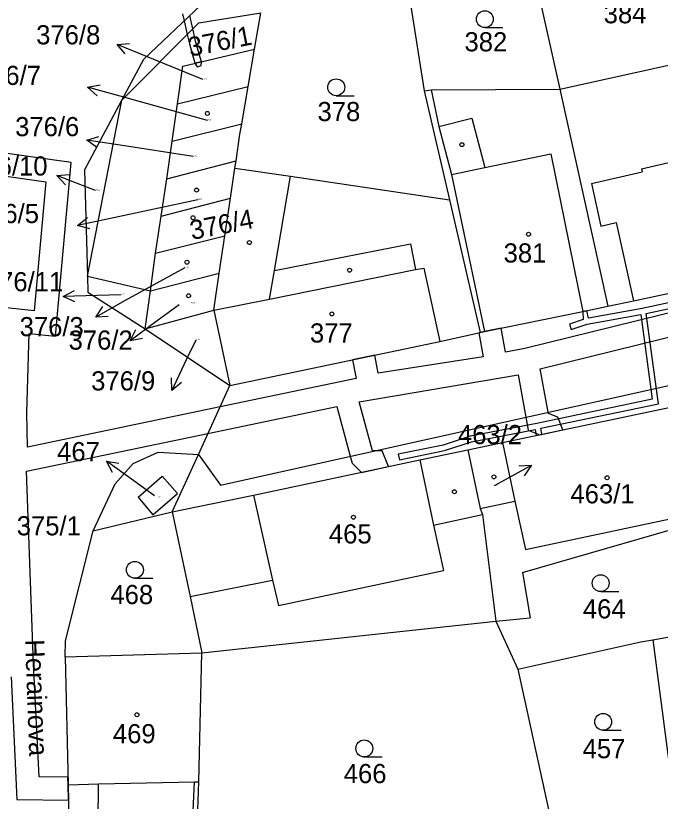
# Model space of a CAD drawing. Extents: x -785744 to -782822, y -1067550 to -1063910.
# Drawn here: x -783731 to -783673.8, y -1065440.7 to -1065371 of the extents above; entities that cross this region are included whole.
import ezdxf

# ---------------------------------------------------------------- set-up
doc = ezdxf.new("R2010")
doc.units = 0
for name, color, linetype in [('Hranice parcel', 7, 'Continuous'), ('Parcelní čísla', 7, 'Continuous'), ('Pop_ČP_popisy', 7, 'Continuous'), ('Vnitřní kresba', 7, 'Continuous'), ('Věcná břemena k části', 7, 'Continuous'), ('Značky budov', 7, 'Continuous'), ('Značky kultur', 7, 'Continuous')]:
    doc.layers.add(name, color=color, linetype=linetype)

msp = doc.modelspace()

# ---------------------------------------------------------------- linework, layer by layer
at = {"layer": 'Hranice parcel'}
for points in [[(-783719.62, -1065374.83), (-783709.47, -1065365.2)], [(-783685.05, -1065367.01), (-783682.72, -1065377.49)], [(-783695.97, -1065369.96), (-783694.75, -1065377.64)], [(-783714.74, -1065371.61), (-783709.23, -1065370.71)], [(-783709.79, -1065373.96), (-783709.23, -1065370.71)], [(-783721.56, -1065378.46), (-783714.74, -1065371.61)], [(-783716.15, -1065375.45), (-783709.79, -1065373.96)], [(-783710.36, -1065377.26), (-783709.79, -1065373.96)], [(-783682.72, -1065377.49), (-783668.79, -1065374.41)], [(-783721.56, -1065378.46), (-783719.62, -1065374.83)], [(-783716.63, -1065378.79), (-783716.15, -1065375.45)], [(-783716.63, -1065378.79), (-783710.36, -1065377.26)], [(-783710.93, -1065380.56), (-783710.36, -1065377.26)], [(-783694.75, -1065377.64), (-783694.14, -1065377.55)], [(-783694.14, -1065377.55), (-783682.72, -1065377.49)], [(-783682.72, -1065377.49), (-783678.45, -1065396.76)], [(-783694.75, -1065377.64), (-783692.5, -1065387.31)], [(-783724.89, -1065384.68), (-783721.56, -1065378.46)], [(-783724.62, -1065394.1), (-783721.56, -1065378.46)], [(-783717.11, -1065382.11), (-783716.63, -1065378.79)], [(-783717.11, -1065382.11), (-783710.93, -1065380.56)], [(-783711.09, -1065381.5), (-783710.93, -1065380.56)], [(-783711.44, -1065383.86), (-783711.09, -1065381.5)], [(-783717.59, -1065385.44), (-783717.11, -1065382.11)], [(-783717.59, -1065385.44), (-783711.44, -1065383.86)], [(-783711.93, -1065387.17), (-783711.53, -1065384.5)], [(-783711.53, -1065384.5), (-783711.44, -1065383.86)], [(-783711.53, -1065384.5), (-783706.6, -1065385.23)], [(-783724.89, -1065384.68), (-783724.62, -1065394.1)], [(-783706.6, -1065385.23), (-783692.5, -1065387.31)], [(-783718.07, -1065388.76), (-783717.59, -1065385.44)], [(-783718.07, -1065388.76), (-783711.93, -1065387.17)], [(-783712.43, -1065390.51), (-783711.93, -1065387.17)], [(-783692.5, -1065387.31), (-783689.78, -1065399.08)], [(-783718.57, -1065392.06), (-783718.07, -1065388.76)], [(-783718.57, -1065392.06), (-783712.43, -1065390.51)], [(-783712.92, -1065393.81), (-783712.43, -1065390.51)], [(-783719.04, -1065395.4), (-783718.57, -1065392.06)], [(-783724.62, -1065394.1), (-783724.58, -1065395.5)], [(-783724.62, -1065394.1), (-783719.04, -1065395.4)], [(-783719.04, -1065395.4), (-783712.92, -1065393.81)], [(-783713.41, -1065397.12), (-783712.92, -1065393.81)], [(-783676.18, -1065396.28), (-783664.95, -1065393.88)], [(-783724.58, -1065395.5), (-783719.51, -1065398.75)], [(-783719.51, -1065398.75), (-783719.04, -1065395.4)], [(-783678.45, -1065396.76), (-783676.18, -1065396.28)], [(-783680.67, -1065397.24), (-783678.45, -1065396.76)], [(-783719.51, -1065398.75), (-783713.41, -1065397.12)], [(-783713.41, -1065397.12), (-783711.98, -1065403.79)], [(-783689.39, -1065399), (-783680.67, -1065397.24)], [(-783719.51, -1065398.75), (-783711.98, -1065403.79)], [(-783693.36, -1065399.9), (-783689.78, -1065399.08)], [(-783689.78, -1065399.08), (-783689.39, -1065399)], [(-783711.98, -1065403.79), (-783693.36, -1065399.9)], [(-783714.78, -1065409.91), (-783711.98, -1065403.79)], [(-783687.8, -1065408.85), (-783673.01, -1065405.75)], [(-783690.87, -1065409.5), (-783687.8, -1065408.85)], [(-783687.8, -1065408.85), (-783686.71, -1065414.05)], [(-783695.14, -1065410.4), (-783690.87, -1065409.5)], [(-783690.87, -1065409.5), (-783689.79, -1065414.7)], [(-783717.09, -1065415), (-783714.78, -1065409.91)], [(-783709.9, -1065413.53), (-783695.14, -1065410.4)], [(-783720.13, -1065413.71), (-783717.98, -1065411.83)], [(-783717.98, -1065411.83), (-783716.63, -1065413.37)], [(-783720.13, -1065413.71), (-783718.83, -1065415.27)], [(-783718.83, -1065415.27), (-783716.63, -1065413.37)], [(-783717.09, -1065415), (-783709.9, -1065413.53)], [(-783689.79, -1065414.7), (-783686.71, -1065414.05)], [(-783724.1, -1065416.7), (-783717.09, -1065415)], [(-783717.09, -1065415), (-783715.52, -1065422.53)], [(-783689.79, -1065414.7), (-783689.57, -1065415.23)], [(-783689.57, -1065415.23), (-783688.38, -1065424.72)], [(-783686.03, -1065420.39), (-783668.18, -1065415.25)], [(-783726.56, -1065426.46), (-783724.1, -1065416.7)], [(-783686.03, -1065420.39), (-783685.33, -1065424.41)], [(-783715.52, -1065422.53), (-783714.48, -1065427.52)], [(-783714.48, -1065427.52), (-783688.38, -1065424.72)], [(-783688.38, -1065424.72), (-783685.33, -1065424.41)], [(-783688.38, -1065424.72), (-783686.45, -1065428.97)], [(-783674.47, -1065426.35), (-783665.19, -1065424.68)], [(-783675.52, -1065426.55), (-783674.47, -1065426.35)], [(-783674.47, -1065426.35), (-783673.05, -1065437.23)], [(-783726.61, -1065427.86), (-783726.56, -1065426.46)], [(-783686.45, -1065428.97), (-783675.52, -1065426.55)], [(-783726.61, -1065427.86), (-783714.48, -1065427.52)], [(-783714.75, -1065438.95), (-783714.48, -1065427.52)], [(-783726.61, -1065427.86), (-783726.33, -1065439.22)], [(-783686.45, -1065428.97), (-783682.88, -1065445.2)], [(-783726.33, -1065439.22), (-783726.11, -1065449.48)], [(-783723.72, -1065449.33), (-783723.63, -1065439.15)], [(-783723.63, -1065439.15), (-783715.13, -1065438.95)], [(-783715.13, -1065438.95), (-783714.75, -1065438.95)], [(-783714.82, -1065441.46), (-783714.75, -1065438.95)]]:
    msp.add_lwpolyline(points, dxfattribs=at)
at = {"layer": 'Pop_ČP_popisy'}
for p, q in [((-783719.22, -1065374.66), (-783721.995, -1065373.52)), ((-783721.71, -1065378.13), (-783724.6, -1065377.324)), ((-783721.72, -1065382.48), (-783724.685, -1065382.024)), ((-783724.53, -1065386.25), (-783727.325, -1065385.16)), ((-783722.56, -1065388.97), (-783725.494, -1065389.596)), ((-783723.76, -1065395.8), (-783726.759, -1065395.888)), ((-783721.26, -1065396.26), (-783723.884, -1065397.714)), ((-783718.42, -1065398.05), (-783720.841, -1065399.821)), ((-783715.85, -1065401.52), (-783717.145, -1065404.226)), ((-783720.49, -1065412.26), (-783722.927, -1065410.51)), ((-783687.87, -1065412.32), (-783685.24, -1065410.877))]:
    msp.add_line(p, q, dxfattribs=at)
for points in [[(-783721.26, -1065374.363), (-783721.995, -1065373.52), (-783720.88, -1065373.438)], [(-783714.37, -1065376.65), (-783719.22, -1065374.66)], [(-783723.771, -1065378.074), (-783724.6, -1065377.324), (-783723.502, -1065377.111)], [(-783713.98, -1065380.28), (-783721.71, -1065378.13)], [(-783723.773, -1065382.67), (-783724.685, -1065382.024), (-783723.621, -1065381.682)], [(-783715.25, -1065383.47), (-783721.72, -1065382.48)], [(-783726.575, -1065385.989), (-783727.325, -1065385.16), (-783726.212, -1065385.057)], [(-783723.91, -1065386.49), (-783724.53, -1065386.25)], [(-783714.82, -1065387.32), (-783722.56, -1065388.97)], [(-783724.412, -1065389.876), (-783725.494, -1065389.596), (-783724.62, -1065388.898)], [(-783715.99, -1065393.34), (-783721.26, -1065396.26)], [(-783725.745, -1065396.358), (-783726.759, -1065395.888), (-783725.774, -1065395.359)], [(-783721.62, -1065395.74), (-783723.76, -1065395.8)], [(-783722.767, -1065397.666), (-783723.884, -1065397.714), (-783723.252, -1065396.792)], [(-783716.48, -1065396.63), (-783718.42, -1065398.05)], [(-783719.739, -1065399.634), (-783720.841, -1065399.821), (-783720.329, -1065398.827)], [(-783715.01, -1065399.76), (-783715.85, -1065401.52)], [(-783716.263, -1065403.54), (-783717.145, -1065404.226), (-783717.165, -1065403.108)], [(-783722.406, -1065411.499), (-783722.927, -1065410.51), (-783721.823, -1065410.687)], [(-783686.357, -1065410.919), (-783685.24, -1065410.877), (-783685.876, -1065411.796)], [(-783718.67, -1065413.57), (-783720.49, -1065412.26)], [(-783688.52, -1065412.68), (-783687.87, -1065412.32)]]:
    msp.add_lwpolyline(points, dxfattribs=at)
at = {"layer": 'Vnitřní kresba'}
for points in [[(-783694.14, -1065377.55), (-783693.46, -1065380.82)], [(-783693.46, -1065380.82), (-783690.52, -1065380.06)], [(-783690.52, -1065380.06), (-783689.38, -1065384.44)], [(-783693.46, -1065380.82), (-783692.31, -1065385.06)], [(-783689.38, -1065384.44), (-783683.52, -1065383.22)], [(-783683.52, -1065383.22), (-783680.67, -1065397.24)], [(-783675.46, -1065384.56), (-783670.49, -1065383.42)], [(-783692.31, -1065385.06), (-783689.38, -1065384.44)], [(-783708.03, -1065393.59), (-783706.6, -1065385.23)], [(-783692.31, -1065385.06), (-783689.39, -1065399)], [(-783679.91, -1065385.88), (-783675.4, -1065384.84)], [(-783675.46, -1065384.56), (-783675.4, -1065384.84)], [(-783679.91, -1065385.88), (-783679.07, -1065389.64)], [(-783679.07, -1065389.64), (-783677.71, -1065389.34)], [(-783677.71, -1065389.34), (-783676.18, -1065396.28)], [(-783708.03, -1065393.59), (-783695.97, -1065391.21)], [(-783695.97, -1065391.21), (-783695.51, -1065393.51)], [(-783708.46, -1065396.12), (-783695.51, -1065393.51)], [(-783708.46, -1065396.12), (-783708.03, -1065393.59)], [(-783695.51, -1065393.51), (-783694.78, -1065393.37)], [(-783694.78, -1065393.37), (-783693.36, -1065399.9)], [(-783713.41, -1065397.12), (-783708.46, -1065396.12)], [(-783712.82, -1065412.63), (-783670.54, -1065403.23)], [(-783720.55, -1065410.72), (-783718.35, -1065409.72)], [(-783718.35, -1065409.72), (-783714.78, -1065409.91)], [(-783714.78, -1065409.91), (-783712.82, -1065412.63)], [(-783722.17, -1065412.52), (-783720.55, -1065410.72)], [(-783695.14, -1065410.4), (-783693.92, -1065416.19)], [(-783724.1, -1065416.7), (-783722.17, -1065412.52)], [(-783709.9, -1065413.53), (-783708.19, -1065421.08)], [(-783686.71, -1065414.05), (-783685.75, -1065418.34)], [(-783685.75, -1065418.34), (-783670.96, -1065415.2)], [(-783693.92, -1065416.19), (-783689.57, -1065415.23)], [(-783693.92, -1065416.19), (-783693.03, -1065420.22)], [(-783707.68, -1065423.33), (-783693.03, -1065420.22)], [(-783715.52, -1065422.53), (-783708.19, -1065421.08)], [(-783708.19, -1065421.08), (-783707.68, -1065423.33)], [(-783726.33, -1065439.22), (-783723.63, -1065439.15)], [(-783715.79, -1065453.86), (-783715.13, -1065438.95)]]:
    msp.add_lwpolyline(points, dxfattribs=at)
at = {"layer": 'Věcná břemena k části'}
for points in [[(-783716.2, -1065370.82), (-783716.05, -1065371.44), (-783715.77, -1065372.65), (-783715.58, -1065373.48), (-783715.09, -1065375.2), (-783714.51, -1065375.06), (-783715, -1065373.34), (-783715.27, -1065372.15), (-783715.55, -1065370.97)], [(-783714.51, -1065375.06), (-783715.09, -1065375.2)], [(-783715.09, -1065375.2), (-783714.9, -1065375.51)], [(-783714.9, -1065375.51), (-783714.54, -1065375.4)], [(-783714.54, -1065375.4), (-783714.51, -1065375.06)], [(-783726.05, -1065384), (-783731.75, -1065383.19)], [(-783727.44, -1065399.42), (-783726.05, -1065384)], [(-783731.82, -1065385.23), (-783728.31, -1065385.72)], [(-783728.31, -1065385.72), (-783729.34, -1065397.16)], [(-783663.32, -1065394.36), (-783675.4, -1065396.97)], [(-783675.05, -1065397.41), (-783662.97, -1065394.81)], [(-783666.01, -1065395.64), (-783685.82, -1065400.5)], [(-783729.34, -1065397.16), (-783731.79, -1065396.91)], [(-783675.4, -1065396.97), (-783680.17, -1065397.82)], [(-783684.46, -1065402.32), (-783664.66, -1065397.42)], [(-783680.33, -1065397.17), (-783680.67, -1065397.24)], [(-783680.67, -1065397.24), (-783680.65, -1065397.95)], [(-783680.17, -1065397.82), (-783680.33, -1065397.17)], [(-783680.3, -1065398.35), (-783675.54, -1065397.5)], [(-783675.54, -1065397.5), (-783674.53, -1065405.02)], [(-783673.97, -1065405.42), (-783675.05, -1065397.41)], [(-783680.65, -1065397.95), (-783681.87, -1065398.35)], [(-783681.87, -1065398.35), (-783681.71, -1065398.83)], [(-783681.71, -1065398.83), (-783680.3, -1065398.35)], [(-783729.99, -1065406.19), (-783729.8, -1065399.17)], [(-783729.8, -1065399.17), (-783727.44, -1065399.42)], [(-783689.78, -1065399.08), (-783689.91, -1065399.11)], [(-783689.91, -1065399.11), (-783689.5, -1065401.26)], [(-783689.39, -1065399), (-783689.78, -1065399.08)], [(-783687.93, -1065398.71), (-783689.39, -1065399)], [(-783687.52, -1065400.84), (-783687.93, -1065398.71)], [(-783685.82, -1065400.5), (-783687.52, -1065400.84)], [(-783699.12, -1065401.1), (-783701.1, -1065401.52)], [(-783698.82, -1065402.69), (-783699.12, -1065401.1)], [(-783689.5, -1065401.26), (-783698.82, -1065402.69)], [(-783701.1, -1065401.52), (-783700.79, -1065403.17)], [(-783683.75, -1065406.17), (-783684.46, -1065402.32)], [(-783700.79, -1065403.17), (-783712.85, -1065405.69)], [(-783700.5, -1065405.25), (-783686.42, -1065402.86)], [(-783686.42, -1065402.86), (-783685.73, -1065406.61)], [(-783699.34, -1065409.58), (-783700.5, -1065405.25)], [(-783674.53, -1065405.02), (-783684.74, -1065407.15)], [(-783684.41, -1065407.59), (-783673.97, -1065405.42)], [(-783712.85, -1065405.69), (-783729.94, -1065409.27)], [(-783713.93, -1065408.04), (-783702.49, -1065405.67)], [(-783702.49, -1065405.67), (-783701.31, -1065410.07)], [(-783729.94, -1065409.27), (-783729.99, -1065406.19)], [(-783685.73, -1065406.61), (-783685.51, -1065407.77)], [(-783683.73, -1065406.29), (-783683.75, -1065406.17)], [(-783682.9, -1065406.61), (-783683.73, -1065406.29)], [(-783682.46, -1065407.73), (-783682.9, -1065406.61)], [(-783684.74, -1065407.15), (-783690.68, -1065408.3)], [(-783730.04, -1065411.39), (-783713.93, -1065408.04)], [(-783690.56, -1065408.78), (-783684.9, -1065407.69)], [(-783685.51, -1065407.77), (-783684.5, -1065408.16)], [(-783684.9, -1065407.69), (-783684.81, -1065408.22)], [(-783684.81, -1065408.22), (-783684.32, -1065408.12)], [(-783684.5, -1065408.16), (-783682.46, -1065407.73)], [(-783684.32, -1065408.12), (-783684.41, -1065407.59)], [(-783690.68, -1065408.3), (-783693.07, -1065409.08)], [(-783692.95, -1065409.56), (-783690.56, -1065408.78)], [(-783699.12, -1065409.58), (-783699.34, -1065409.58)], [(-783698.47, -1065409.6), (-783699.12, -1065409.58)], [(-783697.91, -1065410.99), (-783698.47, -1065409.6)], [(-783693.07, -1065409.08), (-783697.04, -1065409.89)], [(-783696.94, -1065410.38), (-783692.95, -1065409.56)], [(-783701.31, -1065410.07), (-783701.15, -1065410.68)], [(-783697.04, -1065409.89), (-783696.94, -1065410.38)], [(-783701.15, -1065410.68), (-783700.31, -1065411.5)], [(-783700.31, -1065411.5), (-783697.91, -1065410.99)], [(-783729.39, -1065428.51), (-783730.04, -1065411.39)], [(-783728.91, -1065438.53), (-783729.39, -1065428.51)], [(-783731.39, -1065429.66), (-783730.87, -1065440.54)], [(-783726.35, -1065438.55), (-783728.91, -1065438.53)], [(-783726.33, -1065439.22), (-783726.35, -1065438.55)], [(-783726.3, -1065440.58), (-783726.33, -1065439.22)], [(-783730.87, -1065440.54), (-783726.3, -1065440.58)]]:
    msp.add_lwpolyline(points, dxfattribs=at)
at = {"layer": 'Značky budov'}
for centre in [(-783713.98, -1065379.65), (-783691.4, -1065382.42), (-783714.94, -1065386.45), (-783715.25, -1065388.91), (-783685.49, -1065390.37), (-783710.25, -1065391.11), (-783715.79, -1065392.85), (-783701.37, -1065393.56), (-783715.65, -1065395.83), (-783702.94, -1065397.44), (-783688.56, -1065411.9), (-783678.52, -1065411.98), (-783692.06, -1065413.22), (-783701.02, -1065415.48), (-783720.23, -1065433.01)]:
    msp.add_circle(centre, 0.175, dxfattribs=at)
at = {"layer": 'Značky kultur'}
for p, q in [((-783689.37, -1065372.03), (-783687.77, -1065372.03)), ((-783702.55, -1065378.08), (-783700.95, -1065378.08)), ((-783720.41, -1065420.9), (-783718.81, -1065420.9)), ((-783679.09, -1065422.08), (-783677.49, -1065422.08)), ((-783678.87, -1065434.39), (-783677.27, -1065434.39)), ((-783700.06, -1065436.75), (-783698.46, -1065436.75))]:
    msp.add_line(p, q, dxfattribs=at)
for centre in [(-783689.37, -1065371.28), (-783702.55, -1065377.33), (-783720.41, -1065420.15), (-783679.09, -1065421.33), (-783678.87, -1065433.64), (-783700.06, -1065436)]:
    msp.add_circle(centre, 0.75, dxfattribs=at)

# ---------------------------------------------------------------- texts
at = {"layer": 'Parcelní čísla'}
for s, height, p in [('384', 1.7, (-783678.82, -1065371.65)), ('382', 1.7, (-783691.17, -1065374.14)), ('376/8', 0.1, (-783714.37, -1065376.65)), ('378', 1.7, (-783704.21, -1065380.33)), ('376/7', 0.1, (-783713.98, -1065380.28)), ('376/6', 0.1, (-783715.25, -1065383.47)), ('376/10', 0.1, (-783723.91, -1065386.49)), ('376/5', 0.1, (-783714.82, -1065387.32)), ('381', 1.7, (-783687.7, -1065392.88)), ('376/3', 0.1, (-783715.99, -1065393.34)), ('376/11', 0.1, (-783721.62, -1065395.74)), ('376/2', 0.1, (-783715.45, -1065396.49)), ('377', 1.7, (-783704.88, -1065399.98)), ('376/9', 0.1, (-783715.01, -1065399.76)), ('463/2', 0.1, (-783688.52, -1065412.68)), ('463/1', 1.7, (-783681.77, -1065414.25)), ('467', 0.1, (-783718.38, -1065413.74)), ('375/1', 1.7, (-783730.89, -1065417.09)), ('465', 1.7, (-783703.2, -1065417.81)), ('468', 1.7, (-783722.58, -1065423.19)), ('464', 1.7, (-783680.67, -1065424.46)), ('469', 1.7, (-783722.36, -1065435.54)), ('457', 1.7, (-783680.69, -1065436.87)), ('466', 1.7, (-783701.88, -1065439.08))]:
    msp.add_text(s, height=height, dxfattribs=at).set_placement(p)
for s, rotation, p in [('376/1', 11.1447, (-783715.5, -1065374.62)), ('376/4', 10.97712, (-783715.35, -1065390.88))]:
    msp.add_text(s, height=1.7, rotation=rotation, dxfattribs=at).set_placement(p)
at = {"layer": 'Pop_ČP_popisy'}
for s, p in [('376/8', (-783729.167, -1065373.52)), ('376/7', (-783734.43, -1065377.12)), ('376/6', (-783731.031, -1065381.67)), ('376/10', (-783735.111, -1065385.16)), ('376/5', (-783734.604, -1065389.38)), ('376/11', (-783733.719, -1065395.43)), ('376/3', (-783730.635, -1065399.42)), ('376/2', (-783726.291, -1065400.61)), ('376/9', (-783724.291, -1065404.23)), ('463/2', (-783691.752, -1065409)), ('467', (-783727.308, -1065410.51))]:
    msp.add_text(s, height=1.7, dxfattribs=at).set_placement(p)
msp.add_text('Herainova', height=1.7, rotation=272.04543, dxfattribs=at).set_placement((-783730.15, -1065426.35))

doc.saveas('drawing.dxf')
